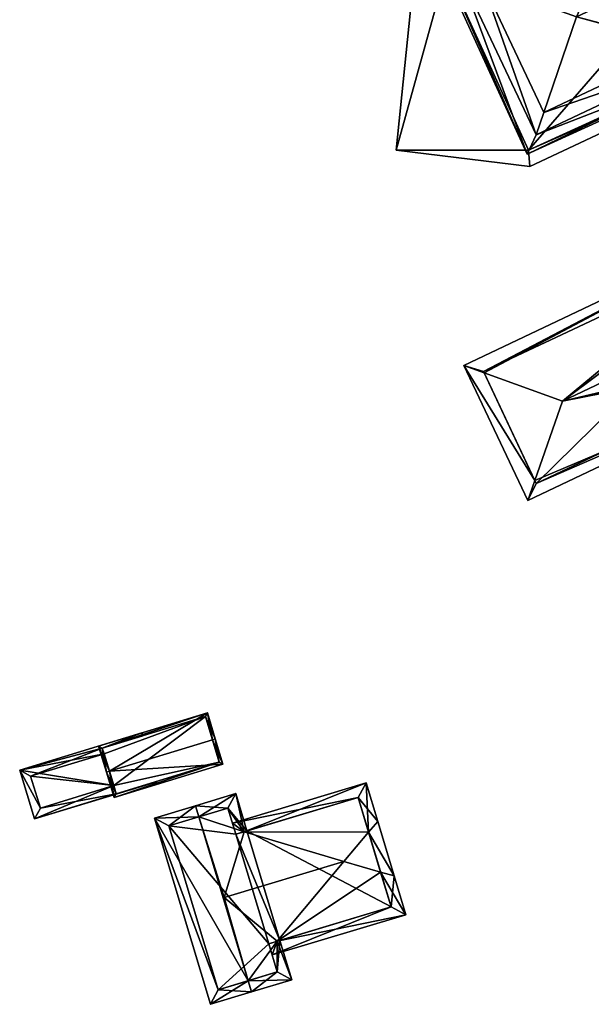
# Model space of a CAD drawing. Header units: inches. Extents: x 2523744 to 2528136, y 1148995 to 1152010.
# Tile 238 of 350: x 2527479 to 2527528, y 1151268 to 1151352. Entities that reach past the tile are written whole.
import ezdxf

# ---------------------------------------------------------------- set-up
doc = ezdxf.new("R2010")
doc.units = ezdxf.units.IN
doc.header["$MEASUREMENT"] = 0
doc.layers.add('Gebaeude Einzelhaus', color=10, linetype='Continuous')

msp = doc.modelspace()

# ---------------------------------------------------------------- meshes
at = {"layer": 'Gebaeude Einzelhaus'}
mesh = msp.add_polyface(dxfattribs=at)
corners = [(2527571.641, 1151370.599, 382.284), (2527571.915, 1151370.635, 382.284), (2527565.775, 1151380.33, 382.284), (2527569.11, 1151362.531, 382.284), (2527569.614, 1151361.946, 382.284), (2527558.144, 1151391.844, 382.284), (2527558.35, 1151391.986, 382.284), (2527565.564, 1151380.196, 382.284), (2527550.928, 1151401.87, 382.284), (2527541.14, 1151413.513, 382.284), (2527541.329, 1151413.676, 382.284), (2527550.73, 1151401.716, 382.284), (2527531.663, 1151424.088, 382.284), (2527520.728, 1151434.473, 382.284), (2527520.714, 1151434.836, 382.284), (2527531.484, 1151423.914, 382.284), (2527508.438, 1151420.464, 382.284), (2527504.061, 1151415.854, 382.284), (2527523.935, 1151404.785, 382.284), (2527523.521, 1151389.05, 382.284), (2527525.676, 1151388.826, 382.284), (2527541.796, 1151383.485, 382.284), (2527523.103, 1151366.493, 382.284), (2527533.434, 1151394.4, 382.284), (2527515.459, 1151356.678, 382.284), (2527513.872, 1151367.387, 382.284), (2527549.374, 1151372.169, 382.284), (2527511.202, 1151341.241, 382.284), (2527522.508, 1151341.245, 382.284), (2527522.6, 1151339.863, 382.284), (2527520.714, 1151434.836, 373.203), (2527531.663, 1151424.088, 373.202), (2527504.061, 1151415.854, 373.202), (2527523.521, 1151389.05, 373.202), (2527525.676, 1151388.826, 373.202), (2527523.103, 1151366.493, 373.202), (2527513.872, 1151367.387, 373.202), (2527511.202, 1151341.241, 373.202), (2527522.6, 1151339.863, 373.202), (2527569.614, 1151361.946, 373.202), (2527571.915, 1151370.635, 373.202), (2527565.775, 1151380.33, 373.202), (2527558.35, 1151391.986, 373.202), (2527550.928, 1151401.87, 373.202), (2527541.329, 1151413.676, 373.202), (2527522.508, 1151341.245, 373.202), (2527569.11, 1151362.531, 373.202), (2527515.459, 1151356.678, 373.202), (2527541.796, 1151383.485, 373.202), (2527549.374, 1151372.169, 373.202), (2527523.935, 1151404.785, 373.202), (2527533.434, 1151394.4, 373.202), (2527508.438, 1151420.464, 373.203), (2527520.728, 1151434.473, 373.203), (2527541.14, 1151413.513, 373.202), (2527531.484, 1151423.914, 373.202), (2527558.144, 1151391.844, 373.202), (2527550.73, 1151401.716, 373.202), (2527571.641, 1151370.599, 373.202), (2527565.564, 1151380.196, 373.202)]
mesh.append_faces([[corners[k] for k in face] for face in [(28, 4, 3), (28, 29, 4), (24, 27, 28), (28, 27, 29), (24, 25, 27), (21, 22, 26), (26, 22, 24), (24, 22, 25), (18, 20, 23), (23, 20, 21), (21, 20, 22), (18, 19, 20), (16, 17, 18), (18, 17, 19), (13, 14, 16), (16, 14, 17), (9, 12, 15), (15, 12, 13), (13, 12, 14), (9, 10, 12), (5, 8, 11), (11, 8, 9), (9, 8, 10), (5, 6, 8), (0, 2, 7), (7, 2, 5), (5, 2, 6), (1, 0, 3), (1, 3, 4), (0, 1, 2)]], dxfattribs={"color": 13})
mesh.append_faces([[corners[k] for k in face] for face in [(40, 46, 58), (56, 41, 59), (59, 41, 58), (58, 41, 40), (56, 42, 41), (54, 43, 57), (57, 43, 56), (56, 43, 42), (54, 44, 43), (53, 31, 55), (55, 31, 54), (54, 31, 44), (52, 30, 53), (53, 30, 31), (50, 32, 52), (52, 32, 30), (50, 33, 32), (48, 34, 51), (51, 34, 50), (50, 34, 33), (47, 35, 49), (49, 35, 48), (48, 35, 34), (47, 36, 35), (45, 37, 47), (47, 37, 36), (45, 38, 37), (46, 39, 45), (39, 46, 40), (45, 39, 38), (12, 10, 31), (31, 10, 44), (10, 8, 44), (44, 8, 43), (8, 6, 43), (43, 6, 42), (6, 2, 42), (42, 2, 41), (2, 1, 41), (41, 1, 40), (1, 4, 40), (40, 4, 39), (4, 29, 39), (39, 29, 38), (29, 27, 38), (38, 27, 37), (27, 25, 37), (37, 25, 36), (25, 22, 36), (36, 22, 35), (22, 20, 35), (35, 20, 34), (20, 19, 34), (34, 19, 33), (19, 17, 33), (33, 17, 32), (17, 14, 32), (32, 14, 30), (14, 12, 30), (30, 12, 31)]], dxfattribs={"color": 41})
mesh = msp.add_polyface(dxfattribs=at)
corners = [(2527549.593, 1151402.303, 390.816), (2527550.928, 1151401.87, 390.816), (2527541.329, 1151413.676, 390.816), (2527558.35, 1151391.986, 390.816), (2527538.303, 1151415.996, 390.816), (2527531.663, 1151424.088, 390.816), (2527520.519, 1151433.485, 390.816), (2527520.714, 1151434.836, 390.816), (2527508.096, 1151420.454, 390.816), (2527521.958, 1151408.263, 390.816), (2527523.754, 1151404.613, 390.816), (2527509.138, 1151420.6, 390.816), (2527531.353, 1151397.73, 390.816), (2527533.243, 1151394.24, 390.816), (2527541.571, 1151384.789, 390.816), (2527541.593, 1151383.339, 390.816), (2527549.438, 1151372.41, 390.816), (2527549.003, 1151372.274, 390.816), (2527529.509, 1151362.923, 390.816), (2527515.128, 1151356.801, 390.816), (2527549.267, 1151372.329, 390.816), (2527516.699, 1151356.204, 390.816), (2527522.384, 1151340.914, 390.816), (2527536.618, 1151347.778, 390.816), (2527569.315, 1151362.35, 390.816), (2527523.141, 1151342.546, 390.816), (2527569.238, 1151362.941, 390.816), (2527571.915, 1151370.635, 390.816), (2527571.148, 1151370.36, 390.816), (2527565.775, 1151380.33, 390.816), (2527560.421, 1151387.443, 390.816), (2527536.273, 1151348.742, 390.816), (2527529.778, 1151362.375, 390.816), (2527523.8, 1151344.47, 394.964), (2527523.141, 1151342.546, 392.535), (2527536.273, 1151348.742, 392.535), (2527535.779, 1151350.122, 394.964), (2527518.601, 1151355.488, 394.964), (2527516.699, 1151356.204, 392.535), (2527530.421, 1151361.064, 394.964), (2527529.778, 1151362.375, 392.535), (2527526.596, 1151352.629, 396.86), (2527535.75, 1151350.203, 394.99), (2527533.063, 1151355.679, 396.86), (2527560.421, 1151387.443, 392.709), (2527549.593, 1151402.303, 392.709), (2527555.596, 1151389.348, 397.198), (2527571.148, 1151370.36, 392.709), (2527568.164, 1151370.26, 397.197), (2527538.303, 1151415.996, 392.709), (2527544.294, 1151404.403, 397.198), (2527520.519, 1151433.485, 392.709), (2527532.781, 1151417.754, 397.198), (2527509.138, 1151420.6, 392.709), (2527513.104, 1151420.906, 397.198), (2527520.845, 1151429.575, 397.198), (2527521.958, 1151408.263, 392.709), (2527531.353, 1151397.73, 392.709), (2527526.301, 1151407.284, 397.198), (2527541.571, 1151384.789, 392.709), (2527534.508, 1151397.558, 397.198), (2527549.438, 1151372.41, 392.709), (2527543.453, 1151386.505, 397.198), (2527549.267, 1151372.329, 392.709), (2527545.649, 1151367.99, 397.079), (2527548.876, 1151368.05, 397.552), (2527552.855, 1151372.096, 397.197), (2527538.424, 1151367.167, 392.709), (2527529.509, 1151362.923, 392.709), (2527530.524, 1151360.854, 397.079), (2527535.75, 1151350.203, 397.197), (2527538.09, 1151358.096, 399.043), (2527539.939, 1151358.959, 399.043), (2527536.618, 1151347.778, 392.709), (2527566.846, 1151364.868, 397.197), (2527548.086, 1151362.761, 399.043), (2527569.238, 1151362.941, 392.709), (2527520.913, 1151421.265, 399.203), (2527546.198, 1151366.814, 397.552), (2527556.411, 1151366.646, 399.043), (2527554.631, 1151380.271, 399.123), (2527557.11, 1151376.424, 399.095), (2527558.605, 1151374.103, 399.078), (2527561.791, 1151369.158, 399.043), (2527548.823, 1151388.656, 399.202), (2527535.714, 1151405.398, 399.202), (2527543.664, 1151395.851, 399.202), (2527515.459, 1151356.678, 390.816), (2527522.508, 1151341.245, 390.816), (2527541.796, 1151383.485, 390.816), (2527549.374, 1151372.169, 390.816), (2527523.935, 1151404.785, 390.816), (2527533.434, 1151394.4, 390.816), (2527508.438, 1151420.464, 390.816), (2527520.728, 1151434.473, 390.816), (2527541.14, 1151413.513, 390.816), (2527531.484, 1151423.914, 390.816), (2527558.144, 1151391.844, 390.816), (2527550.73, 1151401.716, 390.816), (2527571.641, 1151370.599, 390.816), (2527565.564, 1151380.196, 390.816), (2527569.11, 1151362.531, 390.816), (2527569.11, 1151362.531, 382.284), (2527571.641, 1151370.599, 382.284), (2527565.564, 1151380.196, 382.284), (2527558.144, 1151391.844, 382.284), (2527550.73, 1151401.716, 382.284), (2527541.14, 1151413.513, 382.284), (2527531.484, 1151423.914, 382.284), (2527520.728, 1151434.473, 382.284), (2527508.438, 1151420.464, 382.284), (2527523.935, 1151404.785, 382.284), (2527533.434, 1151394.4, 382.284), (2527541.796, 1151383.485, 382.284), (2527549.374, 1151372.169, 382.284), (2527515.459, 1151356.678, 382.284), (2527522.508, 1151341.245, 382.284), (2527569.11, 1151362.531, 373.202), (2527549.374, 1151372.169, 373.202), (2527571.641, 1151370.599, 373.202), (2527522.508, 1151341.245, 373.202), (2527565.564, 1151380.196, 373.202), (2527558.144, 1151391.844, 373.202), (2527541.796, 1151383.485, 373.202), (2527550.73, 1151401.716, 373.202), (2527533.434, 1151394.4, 373.202), (2527541.14, 1151413.513, 373.202), (2527523.935, 1151404.785, 373.202), (2527531.484, 1151423.914, 373.202), (2527508.438, 1151420.464, 373.203), (2527520.728, 1151434.473, 373.203), (2527515.459, 1151356.678, 373.202)]
mesh.append_faces([[corners[k] for k in face] for face in [(26, 24, 101), (101, 24, 88), (99, 27, 26), (26, 27, 24), (29, 99, 100), (97, 29, 100), (99, 29, 27), (97, 3, 29), (95, 1, 98), (98, 1, 97), (97, 1, 3), (95, 2, 1), (94, 5, 96), (96, 5, 95), (95, 5, 2), (94, 7, 5), (93, 8, 94), (94, 8, 7), (91, 10, 93), (93, 10, 8), (89, 13, 92), (92, 13, 91), (91, 13, 10), (89, 15, 13), (87, 17, 90), (90, 17, 20), (20, 17, 89), (89, 17, 15), (87, 19, 17), (88, 22, 87), (22, 88, 24), (87, 22, 19), (48, 82, 83), (60, 86, 85), (86, 84, 46), (62, 86, 60), (62, 84, 86), (77, 58, 85), (58, 60, 85), (86, 50, 85), (50, 86, 46), (52, 77, 85), (52, 55, 77), (50, 52, 85), (83, 66, 79), (74, 79, 75), (74, 83, 79), (83, 74, 48), (84, 80, 46), (80, 62, 66), (62, 80, 84), (48, 81, 82), (46, 81, 48), (81, 66, 82), (82, 66, 83), (81, 80, 66), (80, 81, 46), (66, 65, 79), (78, 65, 64), (78, 75, 65), (65, 75, 79), (78, 72, 75), (72, 78, 64), (55, 54, 77), (54, 58, 77), (74, 47, 48), (76, 47, 74), (73, 76, 74), (70, 74, 75), (70, 72, 71), (70, 75, 72), (70, 73, 74), (69, 72, 64), (72, 69, 71), (69, 70, 71), (67, 69, 64), (67, 68, 69), (63, 67, 64), (62, 61, 66), (61, 65, 66), (65, 61, 64), (61, 63, 64), (59, 62, 60), (59, 61, 62), (58, 57, 60), (57, 59, 60), (54, 56, 58), (56, 57, 58), (53, 56, 54), (52, 51, 55), (51, 54, 55), (51, 53, 54), (49, 52, 50), (49, 51, 52), (45, 50, 46), (45, 49, 50), (44, 46, 48), (47, 44, 48), (44, 45, 46), (37, 33, 41), (41, 39, 37), (41, 43, 39), (41, 42, 43), (41, 36, 42), (41, 33, 36), (37, 40, 38), (37, 39, 40), (38, 34, 37), (37, 34, 33), (33, 35, 36), (33, 34, 35), (18, 21, 32), (25, 23, 31), (30, 3, 0), (28, 29, 30), (30, 29, 3), (27, 28, 26), (28, 27, 29), (23, 24, 26), (26, 24, 27), (21, 22, 25), (25, 22, 23), (23, 22, 24), (18, 19, 21), (21, 19, 22), (16, 17, 20), (20, 17, 18), (18, 17, 19), (14, 15, 16), (16, 15, 17), (12, 13, 14), (14, 13, 15), (9, 10, 12), (12, 10, 13), (6, 8, 11), (11, 8, 9), (9, 8, 10), (6, 7, 8), (4, 5, 6), (6, 5, 7), (0, 2, 4), (4, 2, 5), (1, 0, 3), (0, 1, 2)]], dxfattribs={"color": 13})
mesh.append_faces([[corners[k] for k in face] for face in [(118, 120, 131), (128, 127, 129), (128, 129, 130), (126, 125, 127), (126, 127, 128), (124, 123, 125), (124, 125, 126), (122, 118, 123), (122, 123, 124), (121, 118, 122), (119, 118, 121), (117, 120, 118), (117, 118, 119), (101, 88, 102), (102, 88, 116), (88, 87, 116), (116, 87, 115), (87, 90, 115), (115, 90, 114), (20, 114, 90), (20, 113, 114), (20, 89, 113), (89, 92, 113), (113, 92, 112), (92, 91, 112), (112, 91, 111), (91, 93, 111), (111, 93, 110), (109, 110, 94), (94, 110, 93), (94, 96, 109), (109, 96, 108), (96, 95, 108), (108, 95, 107), (95, 98, 107), (107, 98, 106), (98, 97, 106), (106, 97, 105), (97, 100, 105), (105, 100, 104), (100, 99, 104), (104, 99, 103), (26, 103, 99), (26, 102, 103), (26, 101, 102), (28, 30, 47), (47, 30, 44), (26, 28, 76), (76, 28, 47), (23, 26, 73), (73, 26, 76), (73, 35, 23), (23, 35, 31), (73, 36, 35), (73, 70, 36), (36, 70, 42), (70, 43, 42), (40, 18, 32), (39, 68, 40), (40, 68, 18), (70, 69, 43), (43, 69, 39), (39, 69, 68), (20, 67, 63), (20, 18, 67), (67, 18, 68), (16, 20, 61), (61, 20, 63), (14, 16, 59), (59, 16, 61), (12, 14, 57), (57, 14, 59), (9, 12, 56), (56, 12, 57), (11, 9, 53), (53, 9, 56), (6, 11, 51), (51, 11, 53), (4, 6, 49), (49, 6, 51), (0, 4, 45), (45, 4, 49), (30, 0, 44), (44, 0, 45), (21, 25, 38), (38, 25, 34), (38, 40, 21), (21, 40, 32), (34, 31, 35), (34, 25, 31)]], dxfattribs={"color": 41})
mesh = msp.add_polyface(dxfattribs=at)
corners = [(2527550.75, 1151325.85, 372.474), (2527550.444, 1151325.705, 372.474), (2527545.945, 1151335.183, 372.474), (2527550.75, 1151325.85, 392.381), (2527566.266, 1151333.168, 391.931), (2527568.694, 1151334.313, 392.278), (2527566.266, 1151333.168, 372.474), (2527550.444, 1151325.705, 391.95), (2527550.444, 1151325.705, 392.381), (2527550.106, 1151326.418, 394.024), (2527546.274, 1151334.49, 394.024), (2527548.125, 1151330.591, 394.26), (2527548.125, 1151330.591, 394.379), (2527523.15, 1151312.8, 372.474), (2527518.65, 1151322.35, 372.474), (2527523.15, 1151312.8, 391.969), (2527523.037, 1151313.039, 392.082), (2527518.7, 1151322.245, 392.094), (2527518.65, 1151322.35, 392.045), (2527545.945, 1151335.183, 392.092), (2527550.52, 1151325.544, 392.009), (2527566.67, 1151332.333, 391.535), (2527550.86, 1151324.828, 391.535), (2527568.749, 1151334.196, 392.009), (2527568.334, 1151335.07, 394.024), (2527545.385, 1151336.363, 391.535), (2527522.444, 1151311.339, 391.535), (2527516.969, 1151322.875, 391.535), (2527525.399, 1151319.804, 394.26)]
mesh.append_faces([[corners[k] for k in face] for face in [(20, 21, 22), (20, 23, 21), (8, 3, 20), (20, 3, 23), (20, 21, 23), (20, 22, 21), (8, 24, 9), (8, 5, 24), (8, 20, 5), (12, 9, 24), (19, 18, 25), (22, 15, 7), (16, 15, 26), (26, 15, 22), (17, 16, 27), (18, 17, 27), (25, 18, 27), (27, 16, 26), (28, 7, 11), (16, 22, 28), (28, 22, 7), (16, 26, 22), (19, 28, 11), (19, 25, 28), (28, 25, 17), (17, 25, 27), (17, 16, 28), (17, 27, 16), (16, 27, 26)]], dxfattribs={"color": 13})
mesh.append_faces([[corners[k] for k in face] for face in [(0, 1, 2), (3, 4, 5), (3, 0, 4), (4, 0, 6), (7, 3, 8), (7, 0, 3), (7, 1, 0), (9, 7, 8), (10, 11, 12), (12, 11, 9), (9, 11, 7), (2, 13, 14), (2, 1, 13), (7, 13, 1), (7, 15, 13), (16, 13, 15), (16, 14, 13), (16, 17, 14), (17, 18, 14), (18, 2, 14), (18, 19, 2)]], dxfattribs={"color": 41})
mesh = msp.add_polyface(dxfattribs=at)
corners = [(2527486.7, 1151288.232, 382.646), (2527495.071, 1151293.2, 381.462), (2527485.786, 1151290.371, 381.462), (2527495.507, 1151290.914, 382.646), (2527495.745, 1151290.986, 382.646), (2527486.46, 1151288.159, 382.646), (2527487.119, 1151285.998, 381.581), (2527496.404, 1151288.824, 381.581), (2527486.099, 1151290.205, 381.59), (2527494.905, 1151292.889, 381.59), (2527487.285, 1151286.31, 381.699), (2527496.093, 1151288.99, 381.699), (2527496.093, 1151288.99, 374.166), (2527494.905, 1151292.889, 374.166), (2527486.099, 1151290.205, 374.166), (2527486.099, 1151290.205, 381.137), (2527487.075, 1151286.999, 379.95), (2527487.285, 1151286.31, 379.695), (2527486.245, 1151289.726, 380.959), (2527486.245, 1151289.726, 374.166), (2527487.075, 1151286.999, 374.166), (2527487.285, 1151286.31, 374.166)]
mesh.append_faces([[corners[k] for k in face] for face in [(3, 9, 4), (11, 3, 4), (7, 11, 4), (6, 10, 11), (6, 11, 7), (0, 10, 5), (8, 0, 5), (5, 10, 6), (2, 8, 5), (9, 8, 1), (4, 9, 1), (1, 8, 2), (0, 7, 3), (3, 7, 4), (5, 6, 0), (0, 6, 7), (0, 2, 5), (4, 1, 3), (3, 1, 0), (0, 1, 2)]], dxfattribs={"color": 13})
mesh.append_faces([[corners[k] for k in face] for face in [(13, 19, 14), (12, 20, 13), (13, 20, 19), (12, 21, 20), (12, 17, 21), (12, 11, 17), (17, 11, 10), (17, 20, 21), (17, 16, 20), (18, 14, 19), (18, 15, 14), (18, 8, 15), (16, 0, 18), (18, 0, 8), (17, 10, 16), (16, 10, 0), (13, 15, 9), (9, 15, 8), (13, 14, 15), (9, 12, 13), (3, 11, 9), (9, 11, 12)]], dxfattribs={"color": 41})
mesh = msp.add_polyface(dxfattribs=at)
corners = [(2527486.099, 1151290.205, 381.137), (2527489.484, 1151291.496, 381.225), (2527479.043, 1151288.316, 381.225), (2527489.556, 1151291.259, 381.137), (2527487.075, 1151286.999, 379.95), (2527480.31, 1151284.154, 379.684), (2527486.245, 1151289.726, 380.959), (2527487.285, 1151286.31, 379.695), (2527490.751, 1151287.334, 379.684), (2527490.742, 1151287.362, 379.694), (2527479.979, 1151287.818, 380.96), (2527480.809, 1151285.09, 379.95), (2527479.979, 1151287.818, 374.166), (2527486.245, 1151289.726, 374.166), (2527480.809, 1151285.09, 374.166), (2527487.075, 1151286.999, 374.166)]
mesh.append_faces([[corners[k] for k in face] for face in [(0, 1, 3), (0, 2, 1), (5, 7, 8), (8, 7, 9), (2, 11, 5), (5, 11, 7), (7, 11, 4), (6, 10, 0), (0, 10, 2), (2, 10, 11), (7, 8, 9), (4, 5, 7), (7, 5, 8), (0, 2, 6), (6, 2, 4), (4, 2, 5), (3, 1, 0), (0, 1, 2)]], dxfattribs={"color": 13})
mesh.append_faces([[corners[k] for k in face] for face in [(13, 15, 12), (12, 15, 14), (4, 11, 15), (15, 11, 14), (11, 12, 14), (11, 10, 12), (12, 6, 13), (12, 10, 6)]], dxfattribs={"color": 41})
mesh = msp.add_polyface(dxfattribs=at)
corners = [(2527498.557, 1151270.349, 391.593), (2527490.548, 1151284.228, 386.496), (2527495.334, 1151268.334, 386.496), (2527494.347, 1151284.328, 391.593), (2527494.059, 1151285.285, 391.593), (2527498.845, 1151269.391, 391.593), (2527498.223, 1151283.063, 386.951), (2527498.455, 1151283.133, 386.615), (2527497.495, 1151286.32, 386.615), (2527496.508, 1151277.451, 391.474), (2527502.281, 1151270.426, 386.615), (2527501.037, 1151273.72, 386.95), (2527501.268, 1151273.79, 386.615), (2527491.794, 1151283.559, 387.886), (2527496.003, 1151269.58, 387.886), (2527501.035, 1151271.095, 388.002), (2527500.31, 1151273.501, 388.003), (2527496.826, 1151285.074, 388.002), (2527497.498, 1151282.845, 388.001), (2527508.847, 1151283.024, 389.825), (2527511.016, 1151279.289, 389.226), (2527509.619, 1151283.931, 389.226), (2527509.872, 1151279.619, 389.825), (2527506.723, 1151280.528, 391.474), (2527500.598, 1151272.544, 386.023), (2527512.013, 1151275.981, 386.023), (2527500.31, 1151273.501, 386.95), (2527508.623, 1151287.24, 386.023), (2527497.209, 1151283.803, 386.023), (2527497.498, 1151282.845, 386.951), (2527510.766, 1151276.65, 386.95), (2527507.954, 1151285.994, 386.95), (2527497.498, 1151282.845, 374.205), (2527498.455, 1151283.133, 374.205), (2527496.826, 1151285.074, 374.205), (2527491.794, 1151283.559, 374.205), (2527496.003, 1151269.58, 374.205), (2527501.035, 1151271.095, 374.205), (2527500.31, 1151273.501, 374.205), (2527501.268, 1151273.79, 374.205), (2527510.766, 1151276.65, 374.205), (2527507.954, 1151285.994, 374.205)]
mesh.append_faces([[corners[k] for k in face] for face in [(28, 6, 29), (19, 31, 21), (21, 31, 27), (27, 31, 28), (28, 31, 6), (25, 30, 20), (20, 30, 22), (25, 24, 30), (30, 24, 11), (11, 24, 26), (20, 19, 21), (20, 22, 19), (19, 6, 23), (23, 6, 9), (6, 28, 29), (19, 27, 6), (6, 27, 28), (19, 21, 27), (11, 23, 9), (11, 22, 23), (11, 25, 22), (22, 25, 20), (26, 24, 11), (11, 24, 25), (22, 19, 23), (22, 20, 19), (19, 20, 21), (18, 17, 6), (6, 17, 7), (7, 17, 8), (8, 17, 4), (4, 17, 3), (5, 15, 10), (10, 15, 12), (12, 15, 11), (11, 15, 16), (5, 0, 15), (1, 14, 2), (2, 14, 5), (5, 14, 0), (3, 13, 4), (4, 13, 1), (1, 13, 14), (11, 10, 12), (9, 0, 11), (11, 0, 10), (10, 0, 5), (6, 3, 9), (9, 3, 0), (6, 8, 3), (3, 8, 4), (6, 7, 8), (0, 2, 5), (4, 1, 3), (3, 1, 0), (0, 1, 2)]], dxfattribs={"color": 13})
mesh.append_faces([[corners[k] for k in face] for face in [(39, 33, 40), (40, 33, 41), (31, 7, 6), (31, 41, 7), (7, 41, 33), (31, 40, 41), (22, 30, 19), (19, 30, 31), (31, 30, 40), (11, 12, 30), (30, 12, 40), (40, 12, 39), (36, 38, 37), (35, 38, 36), (32, 39, 38), (32, 38, 35), (32, 35, 34), (33, 39, 32), (26, 11, 16), (26, 12, 11), (26, 38, 12), (12, 38, 39), (15, 26, 16), (15, 37, 26), (26, 37, 38), (0, 14, 15), (15, 14, 37), (37, 14, 36), (14, 13, 36), (36, 13, 35), (13, 34, 35), (3, 17, 13), (13, 17, 34), (29, 17, 18), (29, 34, 17), (29, 32, 34), (6, 29, 18), (6, 7, 29), (29, 7, 32), (32, 7, 33)]], dxfattribs={"color": 41})

doc.saveas('drawing.dxf')
